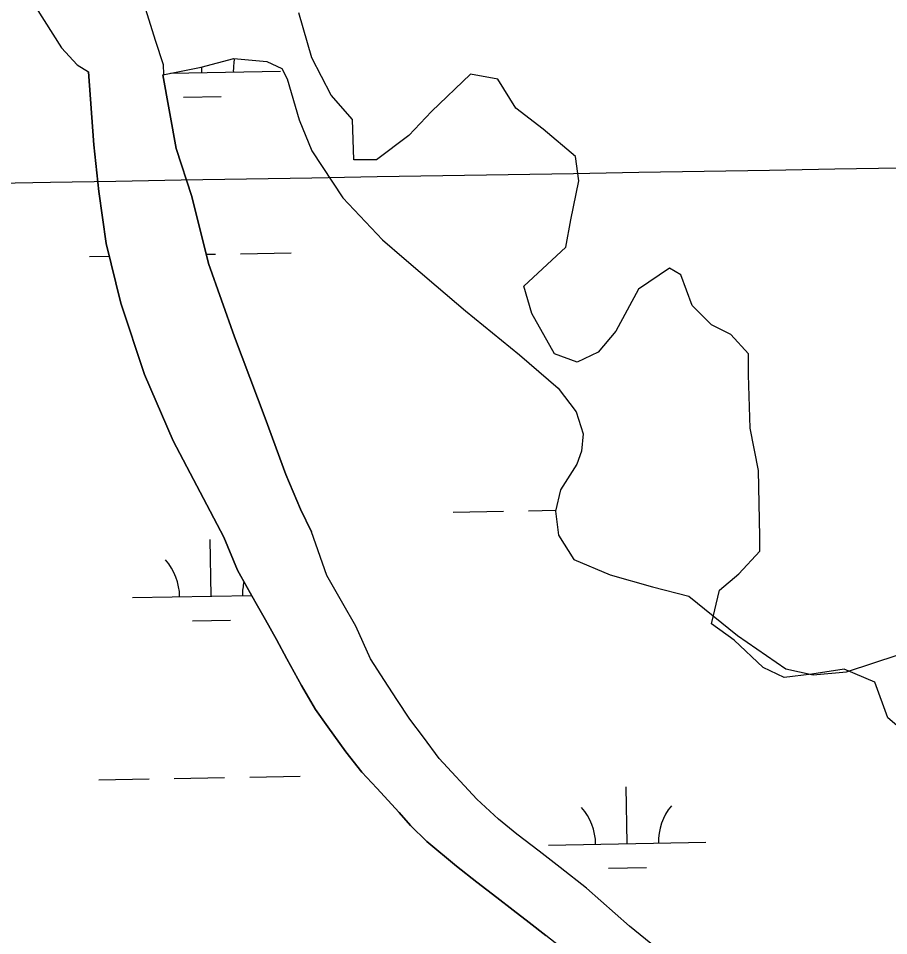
# Model space of a CAD drawing. Extents: x 3903937 to 3942190, y 260677 to 286651.
# Drawn here: x 3928486 to 3929039, y 278016 to 278599 of the extents above; entities that cross this region are included whole.
import ezdxf

# ---------------------------------------------------------------- set-up
doc = ezdxf.new("R2010")
doc.units = 0
for name, color, linetype in [('V-GRID-MAJR', 7, 'Continuous'), ('V-RIVR-EDGE', 7, 'Continuous'), ('V-TOPO-SHOR', 7, 'Continuous'), ('V-WETL-SWMP', 7, 'Continuous')]:
    doc.layers.add(name, color=color, linetype=linetype)

msp = doc.modelspace()

# ---------------------------------------------------------------- linework, layer by layer
at = {"layer": 'V-GRID-MAJR'}
msp.add_spline([(3907996.24, 278136.14), (3913310.65, 278227.75), (3918625.05, 278320.13), (3923939.43, 278413.28), (3929253.81, 278507.2), (3934568.16, 278601.9), (3939882.5, 278697.37), (3939882.51, 278697.37)], degree=3, dxfattribs=at)
at = {"layer": 'V-RIVR-EDGE'}
for points in [[(3928564.62, 278611.62), (3928572.84, 278584.91), (3928577.98, 278569.5), (3928578.23, 278563.08)], [(3929045.48, 278148.23), (3929038.29, 278154.4), (3929030.07, 278177), (3929010.54, 278185.22), (3928989.99, 278182.14), (3928972.53, 278180.08), (3928959.17, 278186.25), (3928940.68, 278203.72), (3928926.29, 278213.99), (3928931.43, 278235.57), (3928943.76, 278245.84), (3928957.11, 278260.23), (3928957.11, 278269.47), (3928956.09, 278311.6), (3928950.95, 278338.32), (3928949.92, 278372.22), (3928949.92, 278385.58), (3928938.62, 278397.91), (3928926.29, 278404.07), (3928913.96, 278416.4), (3928906.77, 278435.93), (3928899.58, 278440.04), (3928880.05, 278426.68), (3928865.67, 278399.96), (3928854.37, 278386.61), (3928841.01, 278380.44), (3928826.63, 278385.58), (3928812.24, 278411.27), (3928807.1, 278428.73), (3928833.82, 278453.39), (3928836.9, 278470.86), (3928842.04, 278495.52), (3928839.98, 278510.93), (3928819.43, 278528.4), (3928801.97, 278541.76), (3928790.66, 278560.25), (3928773.2, 278563.33), (3928748.54, 278539.7), (3928734.15, 278524.29), (3928713.6, 278508.88), (3928699.22, 278508.88), (3928698.19, 278534.56), (3928684.83, 278549.98), (3928672.5, 278573.61), (3928664.28, 278602.38)]]:
    msp.add_lwpolyline(points, dxfattribs=at)
at = {"layer": 'V-TOPO-SHOR'}
for points in [[(3928616.53, 278269.05), (3928584.46, 278330.39), (3928566.11, 278372.54), (3928551.12, 278417.87), (3928541.91, 278455.69), (3928537.06, 278488.76), (3928534, 278518.48), (3928530.7, 278564.83)], [(3928577.86, 278562.98), (3928586.31, 278516.05), (3928596.31, 278485.56), (3928606.73, 278442.99), (3928623.31, 278396.47), (3928642.87, 278344.82), (3928656.05, 278308.99), (3928665.22, 278287.02), (3928672.2, 278272.58)], [(3928891.17, 278008.18), (3928874.28, 278021.92), (3928846.85, 278046.21), (3928830.16, 278059.35), (3928816.84, 278069.7), (3928802.73, 278080.46), (3928791, 278090.01), (3928777.29, 278102.75), (3928753.45, 278128.43), (3928743.32, 278141.97), (3928734.77, 278153.51), (3928726.43, 278166.04), (3928718.69, 278177.98), (3928709.75, 278191.92), (3928700.38, 278212.53), (3928692.24, 278226.9), (3928681.99, 278244.8), (3928672.2, 278272.58)], [(3928829.95, 278008.98), (3928821, 278015.95), (3928810.47, 278024.31), (3928800.33, 278032.08), (3928790, 278040.24), (3928777.28, 278050), (3928764.36, 278060.15), (3928745.48, 278075.88), (3928735.15, 278086.03), (3928727.99, 278094.19), (3928713.69, 278109.72), (3928704.15, 278119.87), (3928694.02, 278132.81), (3928682.7, 278148.73), (3928674.75, 278159.67), (3928665.81, 278174.8), (3928656.48, 278191.91), (3928649.93, 278204.05), (3928642.98, 278216.58), (3928637.02, 278226.93), (3928631.46, 278237.08), (3928625.31, 278248.22), (3928616.53, 278269.05)]]:
    msp.add_lwpolyline(points, dxfattribs=at)
at = {"layer": 'V-WETL-SWMP'}
for p, q in [((3928496.9, 278606.15), (3928513.42, 278580.04)), ((3928513.42, 278580.04), (3928523.36, 278569.17)), ((3928523.36, 278569.17), (3928530.7, 278564.83)), ((3928530.7, 278564.83), (3928534, 278518.48)), ((3928582.64, 278563.93), (3928652.61, 278565.16)), ((3928602.62, 278564.28), (3928602.55, 278567.89)), ((3928590.89, 278548.64), (3928614.89, 278549.06)), ((3928534, 278518.48), (3928537.06, 278488.76)), ((3928537.06, 278488.76), (3928541.9, 278455.69)), ((3928541.9, 278455.69), (3928551.12, 278417.87)), ((3928531.25, 278447.57), (3928543.83, 278447.79)), ((3928605.29, 278448.88), (3928611.24, 278448.98)), ((3928627.24, 278449.26), (3928659.23, 278449.83)), ((3928551.12, 278417.87), (3928566.11, 278372.54)), ((3928566.11, 278372.54), (3928584.46, 278330.39)), ((3928584.46, 278330.39), (3928616.53, 278269.05)), ((3928762.15, 278285.11), (3928794.14, 278285.67)), ((3928810.14, 278285.96), (3928827.46, 278286.26)), ((3928608.47, 278231.66), (3928607.84, 278267.65)), ((3928616.53, 278269.05), (3928625.31, 278248.22)), ((3928625.31, 278248.22), (3928631.46, 278237.08)), ((3928558.48, 278230.78), (3928634.19, 278232.11)), ((3928631.46, 278237.08), (3928637.02, 278226.93)), ((3928637.02, 278226.93), (3928642.98, 278216.58)), ((3928596.74, 278216.02), (3928620.74, 278216.44)), ((3928642.98, 278216.58), (3928649.93, 278204.05)), ((3928649.93, 278204.05), (3928656.48, 278191.91)), ((3928656.48, 278191.91), (3928665.81, 278174.8)), ((3928665.81, 278174.8), (3928674.75, 278159.67)), ((3928674.75, 278159.67), (3928682.7, 278148.73)), ((3928682.7, 278148.73), (3928694.02, 278132.81)), ((3928694.02, 278132.81), (3928704.15, 278119.87)), ((3928537.11, 278114.95), (3928569.1, 278115.51)), ((3928585.1, 278115.79), (3928617.09, 278116.36)), ((3928633.09, 278116.64), (3928665.09, 278117.2)), ((3928704.15, 278119.87), (3928713.69, 278109.72)), ((3928713.69, 278109.72), (3928727.99, 278094.19)), ((3928872.71, 278074.42), (3928872.08, 278110.41)), ((3928727.99, 278094.19), (3928735.15, 278086.03)), ((3928735.15, 278086.03), (3928745.48, 278075.88)), ((3928745.48, 278075.88), (3928764.36, 278060.15)), ((3928822.72, 278073.54), (3928922.71, 278075.3)), ((3928764.36, 278060.15), (3928777.28, 278050)), ((3928860.99, 278058.78), (3928884.98, 278059.2)), ((3928777.28, 278050), (3928790, 278040.24)), ((3928790, 278040.24), (3928800.33, 278032.08)), ((3928800.33, 278032.08), (3928810.47, 278024.31)), ((3928810.47, 278024.31), (3928821, 278015.95))]:
    msp.add_line(p, q, dxfattribs=at)
for points in [[(3928672.2, 278272.58), (3928665.22, 278287.02), (3928656.05, 278308.99), (3928642.87, 278344.82), (3928623.31, 278396.47), (3928606.73, 278442.99), (3928596.31, 278485.56), (3928586.32, 278516.05), (3928577.86, 278562.98), (3928602.22, 278567.8), (3928623.01, 278573.21), (3928643.82, 278571.29), (3928653.34, 278566.96), (3928656.73, 278560.43), (3928664.33, 278534.3), (3928672.51, 278514.51), (3928692.21, 278484.84), (3928717.25, 278458.16), (3928731.15, 278446.11), (3928751.41, 278428.93), (3928770.08, 278412.93), (3928804.44, 278384.9), (3928828.87, 278363.76), (3928840.4, 278348.74), (3928844.8, 278334.88), (3928843.84, 278323.78), (3928840.69, 278315.45), (3928830.44, 278299.17), (3928827.34, 278285.72), (3928829.25, 278270.32), (3928838.87, 278254.9), (3928861.97, 278245.25), (3928888.93, 278237.52), (3928912.03, 278231.72), (3928942.83, 278206.66), (3928973.62, 278185.44), (3928990.96, 278181.57), (3929012.14, 278183.48), (3929029.48, 278189.24), (3929058.38, 278198.85)], [(3928929.92, 277968.57), (3928918.39, 277980.71), (3928906.07, 277993.05), (3928891.17, 278008.18), (3928874.28, 278021.92), (3928846.85, 278046.21), (3928830.16, 278059.35), (3928816.84, 278069.7), (3928802.73, 278080.46), (3928791, 278090.01), (3928777.29, 278102.75), (3928753.45, 278128.43), (3928743.32, 278141.97), (3928734.77, 278153.51), (3928726.43, 278166.04), (3928718.69, 278177.98), (3928709.75, 278191.91), (3928700.38, 278212.53), (3928692.24, 278226.9), (3928681.99, 278244.8), (3928672.2, 278272.58)]]:
    msp.add_lwpolyline(points, dxfattribs=at)
for centre, start, end in [((3928657.84, 278565.73), 167.79516, 181.78024), ((3928553.23, 278231.16), 0.23658, 41.78024), ((3928663.7, 278233.1), 167.15479, 181.78024), ((3928927.94, 278075.87), 140.23658, 181.78024), ((3928817.47, 278073.92), 0.23658, 41.78024)]:
    msp.add_arc(centre, 35.25, start, end, dxfattribs=at)

doc.saveas('drawing.dxf')
